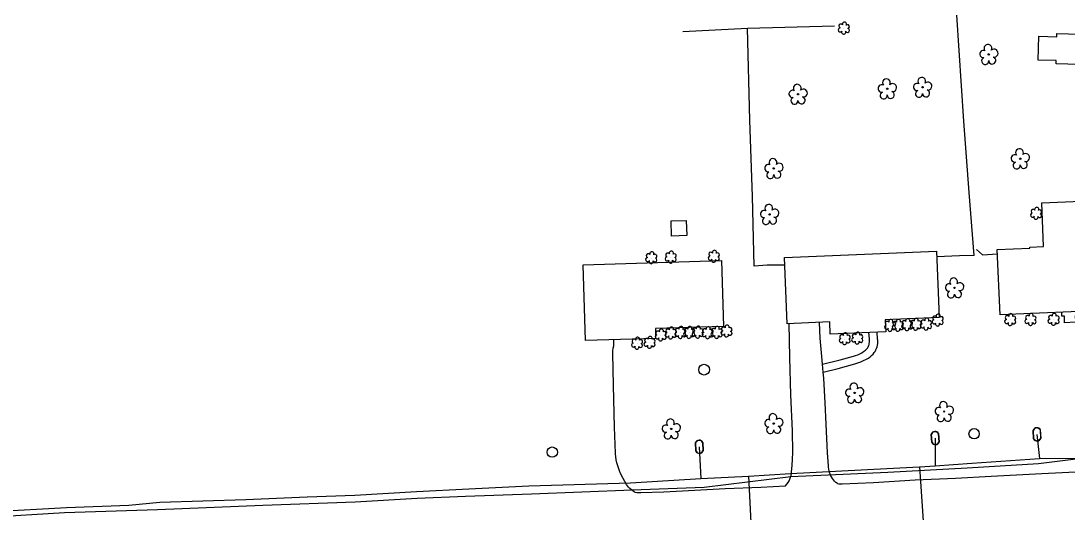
# Model space of a CAD drawing. Extents: x 1614427 to 1617186, y 896524 to 905462.
# Drawn here: x 1615609.8 to 1616108.7, y 899636.5 to 899870.5 of the extents above; entities that cross this region are included whole.
import ezdxf

# ---------------------------------------------------------------- set-up
doc = ezdxf.new("R2010")
doc.units = 0
for name, color, linetype in [('Exist Building', 7, 'Continuous'), ('Exist Other Culture Area Outline', 7, 'Continuous'), ('Exist Other Culture Fence Line', 7, 'Continuous'), ('Exist Other Culture Gate', 7, 'Continuous'), ('Exist Other Culture Well CELL', 7, 'Continuous'), ('Exist Roads EOP', 7, 'Continuous'), ('Exist Roads EOP Other', 7, 'Continuous'), ('Exist Utilities Gas UG Line SUE LOS B', 7, 'Continuous'), ('Exist Utilities Other Pole CELL', 7, 'Continuous'), ('Exist Utilities Water Meter CELL', 7, 'Continuous'), ('Exist Utilities Water UG Line SUE LOS B', 7, 'Continuous'), ('Exist Vegetation Shrub CELL', 7, 'Continuous'), ('Exist Vegetation Tree CELL', 7, 'Continuous')]:
    doc.layers.add(name, color=color, linetype=linetype)

msp = doc.modelspace()

# ---------------------------------------------------------------- linework, layer by layer
at = {"layer": 'Exist Building'}
for points in [[(1616125.93, 899849.43), (1616103.51, 899850.05), (1616103.55, 899851.58), (1616094.94, 899851.82), (1616095.26, 899863.22), (1616103.8, 899862.98), (1616103.84, 899864.49), (1616126.32, 899863.88)], [(1616129.39, 899732.69), (1616076.76, 899730.47), (1616075.45, 899761.54), (1616090.93, 899762.19), (1616090.91, 899762.67), (1616097.51, 899762.95), (1616096.63, 899783.82), (1616126.75, 899785.09), (1616127.63, 899764.15), (1616128.06, 899764.16)], [(1615927.33, 899768.21), (1615920.04, 899767.98), (1615919.82, 899775.21), (1615927.1, 899775.44)], [(1615877.93, 899754.3), (1615943.9, 899756.37), (1615944.89, 899724.91), (1615912.34, 899723.88), (1615912.49, 899719.2), (1615879.07, 899718.16)], [(1615973.96, 899757.74), (1616046.47, 899760.73), (1616047.77, 899729.19), (1616022.01, 899728.13), (1616022.25, 899722.35), (1615995.75, 899721.26), (1615995.51, 899727.04), (1615975.27, 899726.21)]]:
    msp.add_lwpolyline(points, close=True, dxfattribs=at)
at = {"layer": 'Exist Other Culture Area Outline'}
for points in [[(1616113.62, 899732.03), (1616113.7, 899730.21), (1616112.54, 899730.16), (1616112.68, 899726.93), (1616107.56, 899726.71), (1616107.43, 899729.84), (1616106.25, 899729.79), (1616106.17, 899731.71)], [(1615992.04, 899706.97), (1616000.57, 899709), (1616006.81, 899710.81), (1616007.85, 899711.09), (1616008.86, 899711.45), (1616009.84, 899711.89), (1616010.79, 899712.4), (1616011.7, 899712.97), (1616012.56, 899713.62), (1616012.6, 899713.65), (1616013.07, 899714.1), (1616013.48, 899714.6), (1616013.83, 899715.15), (1616014.11, 899715.74), (1616014.31, 899716.36), (1616014.39, 899716.67), (1616014.47, 899717.52), (1616014.48, 899718.36), (1616014.43, 899719.04), (1616014.18, 899722.02)], [(1615992.4, 899703.06), (1615999.51, 899704.87), (1616007.46, 899707.08), (1616008.88, 899707.53), (1616010.28, 899708.06), (1616011.66, 899708.65), (1616013, 899709.3), (1616014.01, 899709.84), (1616014.78, 899710.4), (1616015.5, 899711.03), (1616016.16, 899711.71), (1616016.77, 899712.45), (1616017.16, 899713), (1616017.57, 899713.7), (1616017.9, 899714.44), (1616018.16, 899715.21), (1616018.35, 899716), (1616018.46, 899716.8), (1616018.48, 899717.61), (1616018.43, 899718.42), (1616018.37, 899718.82), (1616018.16, 899722.18)]]:
    msp.add_lwpolyline(points, dxfattribs=at)
at = {"layer": 'Exist Other Culture Fence Line'}
msp.add_line((1616068.42, 899759.07), (1616075.53, 899759.52), dxfattribs=at)
for points in [[(1616064.39, 899758.72), (1616062.03, 899788.81), (1616059.45, 899822.76), (1616056.11, 899873.22)], [(1615925.47, 899865.5), (1615956.24, 899867.07), (1615997.81, 899868.24)], [(1615974.11, 899754.11), (1615965.63, 899754.12), (1615959.47, 899753.62), (1615958.71, 899786.85), (1615957.47, 899823.16), (1615956.24, 899867.07)], [(1616064.39, 899758.72), (1616057.37, 899758.51), (1616046.58, 899758.12)]]:
    msp.add_lwpolyline(points, dxfattribs=at)
at = {"layer": 'Exist Other Culture Gate'}
msp.add_line((1616068.42, 899759.07), (1616065.57, 899761.51), dxfattribs=at)
at = {"layer": 'Exist Other Culture Well CELL'}
msp.add_circle((1615935.59, 899704.3), 2.56, dxfattribs=at)
at = {"layer": 'Exist Roads EOP'}
for points in [[(1615999.17, 899650.03), (1615999.89, 899649.91), (1616000.62, 899649.86), (1616001.35, 899649.87), (1616001.47, 899649.88), (1616016.4, 899650.55), (1616036.3, 899651.84), (1616055.46, 899652.54), (1616072.45, 899653.5), (1616096.66, 899654.79), (1616116.14, 899655.79)], [(1615902.49, 899645.95), (1615903.5, 899645.81), (1615904.52, 899645.74), (1615905.37, 899645.74), (1615916.46, 899646.17), (1615931.22, 899646.87), (1615945.57, 899647.64), (1615962.67, 899648.37), (1615974.42, 899648.97)]]:
    msp.add_lwpolyline(points, dxfattribs=at)
at = {"layer": 'Exist Roads EOP Other'}
for points in [[(1615974.42, 899648.97), (1615975.7, 899650.51), (1615976.16, 899651.31), (1615976.54, 899652.16), (1615976.86, 899653.03), (1615977.1, 899653.92), (1615977.26, 899654.84), (1615977.33, 899655.58), (1615977.6, 899658.66), (1615977.79, 899661.74), (1615977.91, 899664.82), (1615977.92, 899665.01), (1615977.76, 899675.16), (1615976.94, 899692.34), (1615976.47, 899710.08), (1615976.17, 899726.25)], [(1615999.17, 899650.03), (1615998.49, 899650.55), (1615997.86, 899651.14), (1615997.29, 899651.79), (1615996.78, 899652.48), (1615996.35, 899653.2), (1615995.92, 899654.09), (1615995.57, 899655), (1615995.28, 899655.95), (1615995.08, 899656.91), (1615994.95, 899657.89), (1615994.91, 899658.44), (1615994.46, 899664.73), (1615993.78, 899678.41), (1615993.34, 899688.48), (1615992.65, 899700.31), (1615992.4, 899703.06), (1615992.04, 899706.97), (1615991.72, 899710.54), (1615990.96, 899719.38), (1615990.66, 899726.84)], [(1615902.49, 899645.95), (1615901.69, 899646.44), (1615900.94, 899647), (1615900.23, 899647.62), (1615899.58, 899648.29), (1615898.99, 899649.02), (1615898.59, 899649.6), (1615897.74, 899650.98), (1615896.95, 899652.41), (1615896.24, 899653.88), (1615895.6, 899655.38), (1615895.47, 899655.7), (1615894.92, 899657.06), (1615894.45, 899658.45), (1615894.05, 899659.86), (1615893.73, 899661.29), (1615893.49, 899662.73), (1615893.32, 899664.19), (1615893.29, 899664.56), (1615892.85, 899676.95), (1615892.44, 899696.76), (1615892, 899712.2), (1615892.1, 899713.37), (1615892.27, 899714.53), (1615892.5, 899715.68), (1615892.62, 899716.17), (1615892.49, 899718.58)]]:
    msp.add_lwpolyline(points, dxfattribs=at)
at = {"layer": 'Exist Utilities Gas UG Line SUE LOS B'}
msp.add_lwpolyline([(1615593.92, 899634.07), (1615630.61, 899636.21), (1615674.96, 899637.73), (1615725.14, 899639.79), (1615769.24, 899641.29), (1615798.67, 899643.15), (1615821.75, 899644.07), (1615853.2, 899645.13), (1615901.31, 899646.99), (1615935.64, 899648.33), (1615976.92, 899653.45), (1616023.28, 899655.53), (1616061.02, 899657.56), (1616095.16, 899659.54), (1616130.6, 899664), (1616152.67, 899668.83), (1616161.02, 899676.79), (1616162.72, 899678.72), (1616168.11, 899685.27), (1616173.26, 899694.29)], dxfattribs=at)
at = {"layer": 'Exist Utilities Other Pole CELL'}
for centre in [(1616064.4, 899673.79), (1615863.2, 899665.01)]:
    msp.add_circle(centre, 2.46, dxfattribs=at)
at = {"layer": 'Exist Utilities Water Meter CELL'}
for p, q in [((1616045.81, 899671.72), (1616045.81, 899671.72)), ((1616094.37, 899673.5), (1616094.37, 899673.5)), ((1615933.32, 899667.56), (1615933.32, 899667.56))]:
    msp.add_line(p, q, dxfattribs=at)
for points in [[(1616044.27, 899669.57), (1616043.96, 899673.65)], [(1616044.4, 899669.58), (1616044.1, 899673.66)], [(1616047.22, 899673.87), (1616047.52, 899669.8)], [(1616047.36, 899673.88), (1616047.66, 899669.81)], [(1616092.78, 899671.38), (1616092.57, 899675.47)], [(1616092.92, 899671.39), (1616092.7, 899675.48)], [(1616095.83, 899675.62), (1616096.04, 899671.55)], [(1616095.96, 899675.63), (1616096.17, 899671.56)], [(1615931.72, 899665.45), (1615931.53, 899669.54)], [(1615931.85, 899665.45), (1615931.67, 899669.55)], [(1615934.79, 899669.67), (1615934.98, 899665.6)], [(1615934.93, 899669.67), (1615935.11, 899665.6)]]:
    msp.add_lwpolyline(points, dxfattribs=at)
for centre, radius, start, end in [((1616094.3, 899674.81), 1.86, 26.1447, 158.9461), ((1616094.3, 899674.8), 1.73, 28.2676, 156.749), ((1616045.71, 899673.03), 1.86, 27.3878, 160.1892), ((1616045.71, 899673.01), 1.73, 29.5107, 157.9921), ((1616094.44, 899672.21), 1.86, 206.615, 339.275), ((1616094.44, 899672.2), 1.73, 208.0938, 337.8395), ((1615933.26, 899668.86), 1.86, 25.8036, 158.6049), ((1615933.26, 899668.85), 1.73, 27.9265, 156.4079), ((1616045.91, 899670.43), 1.86, 207.8581, 340.5182), ((1616045.91, 899670.42), 1.73, 209.337, 339.0826), ((1615933.38, 899666.27), 1.86, 206.2739, 338.9339), ((1615933.38, 899666.26), 1.73, 207.7527, 337.4984)]:
    msp.add_arc(centre, radius, start, end, dxfattribs=at)
at = {"layer": 'Exist Utilities Water UG Line SUE LOS B'}
for p, q in [((1616045.81, 899671.72), (1616045.88, 899658.51)), ((1616094.37, 899673.5), (1616095.55, 899662.04)), ((1615933.32, 899667.56), (1615934.08, 899652.41)), ((1616038.37, 899658.07), (1616041.51, 899611.17)), ((1615956.83, 899653.51), (1615959.05, 899609.49))]:
    msp.add_line(p, q, dxfattribs=at)
msp.add_lwpolyline([(1615596.78, 899636.67), (1615631.45, 899638.67), (1615661.21, 899639.71), (1615676, 899641.11), (1615717.05, 899642.45), (1615746.28, 899643.76), (1615769.04, 899644.49), (1615798.5, 899646.19), (1615823.33, 899647.52), (1615851.96, 899649.02), (1615900.43, 899650.32), (1615934.08, 899652.41), (1615956.83, 899653.51), (1615976.81, 899654.81), (1616022.69, 899657.18), (1616038.37, 899658.07), (1616045.88, 899658.51), (1616063.31, 899659.84), (1616095.55, 899662.04), (1616130.24, 899662.26)], dxfattribs=at)
at = {"layer": 'Exist Vegetation Shrub CELL'}
for p, q in [((1616002.31, 899866.91), (1616002.31, 899866.91)), ((1616094.02, 899778.66), (1616094.02, 899778.66)), ((1615910.47, 899757.48), (1615910.47, 899757.48)), ((1615919.73, 899757.76), (1615919.73, 899757.76)), ((1615940.29, 899758.17), (1615940.29, 899758.17)), ((1616047.07, 899727.77), (1616047.07, 899727.77)), ((1616081.68, 899727.99), (1616081.68, 899727.99)), ((1616091.36, 899728.05), (1616091.36, 899728.05)), ((1616102.36, 899728.13), (1616102.36, 899728.13)), ((1615919.77, 899721.63), (1615919.77, 899721.63)), ((1615924.36, 899721.87), (1615924.36, 899721.87)), ((1615928.54, 899721.9), (1615928.54, 899721.9)), ((1615932.59, 899722.02), (1615932.59, 899722.02)), ((1615937.35, 899721.74), (1615937.35, 899721.74)), ((1615941.63, 899721.89), (1615941.63, 899721.89)), ((1615946.36, 899722.56), (1615946.36, 899722.56)), ((1616024.39, 899725.24), (1616024.39, 899725.24)), ((1616028.1, 899725.27), (1616028.1, 899725.27)), ((1616032.46, 899725.58), (1616032.46, 899725.58)), ((1616036.55, 899725.76), (1616036.55, 899725.76)), ((1616041.56, 899725.86), (1616041.56, 899725.86)), ((1615903.68, 899716.76), (1615903.68, 899716.76)), ((1615909.67, 899717.17), (1615909.67, 899717.17)), ((1615914.97, 899720.67), (1615914.97, 899720.67)), ((1616002.72, 899718.92), (1616002.72, 899718.92)), ((1616008.71, 899719.19), (1616008.71, 899719.19))]:
    msp.add_line(p, q, dxfattribs=at)
for centre, radius, start, end in [((1616000.51, 899866.2), 0.955, 95.1099, 327.9534), ((1616000.83, 899868.03), 0.968, 35.8908, 245.4216), ((1616002.54, 899868.95), 0.99, 334.8391, 200.4717), ((1616003.95, 899865.98), 0.937, 204.9913, 73.4601), ((1616003.98, 899867.78), 0.929, 284.4567, 126.0861), ((1616002.18, 899865.22), 0.984, 151.2797, 21.387), ((1616094.25, 899780.7), 0.99, 334.8391, 200.4717), ((1616092.22, 899777.95), 0.955, 95.1099, 327.9534), ((1616092.54, 899779.78), 0.968, 35.8908, 245.4216), ((1616093.89, 899776.97), 0.984, 151.2797, 21.387), ((1616095.66, 899777.73), 0.937, 204.9913, 73.4601), ((1616095.69, 899779.52), 0.929, 284.4567, 126.0861), ((1615940.52, 899760.21), 0.99, 334.8391, 200.4717), ((1615908.67, 899756.78), 0.955, 95.1099, 327.9534), ((1615908.99, 899758.61), 0.968, 35.8908, 245.4216), ((1615910.34, 899755.8), 0.984, 151.2797, 21.387), ((1615910.7, 899759.52), 0.99, 334.8391, 200.4717), ((1615912.11, 899756.55), 0.937, 204.9913, 73.4601), ((1615912.14, 899758.35), 0.929, 284.4567, 126.0861), ((1615917.93, 899757.06), 0.955, 95.1099, 327.9534), ((1615918.25, 899758.89), 0.968, 35.8908, 245.4216), ((1615919.6, 899756.08), 0.984, 151.2797, 21.387), ((1615919.96, 899759.8), 0.99, 334.8391, 200.4717), ((1615921.37, 899756.83), 0.937, 204.9913, 73.4601), ((1615921.4, 899758.63), 0.929, 284.4567, 126.0861), ((1615938.49, 899757.46), 0.955, 95.1099, 327.9534), ((1615938.81, 899759.3), 0.968, 35.8908, 245.4216), ((1615940.16, 899756.48), 0.984, 151.2797, 21.387), ((1615941.93, 899757.24), 0.937, 204.9913, 73.4601), ((1615941.96, 899759.04), 0.929, 284.4567, 126.0861), ((1616081.9, 899730.03), 0.99, 334.8391, 200.4717), ((1616091.59, 899730.09), 0.99, 334.8391, 200.4717), ((1616102.59, 899730.17), 0.99, 334.8391, 200.4717), ((1616022.91, 899726.36), 0.968, 35.8908, 245.4216), ((1616024.62, 899727.28), 0.99, 334.8391, 200.4717), ((1616026.06, 899726.11), 0.929, 284.4567, 126.0861), ((1616026.61, 899726.39), 0.968, 35.8908, 245.4216), ((1616028.32, 899727.31), 0.99, 334.8391, 200.4717), ((1616029.77, 899726.13), 0.929, 284.4567, 126.0861), ((1616030.98, 899726.71), 0.968, 35.8908, 245.4216), ((1616032.69, 899727.62), 0.99, 334.8391, 200.4717), ((1616034.13, 899726.45), 0.929, 284.4567, 126.0861), ((1616034.75, 899725.06), 0.955, 95.1099, 327.9534), ((1616035.06, 899726.89), 0.968, 35.8908, 245.4216), ((1616036.77, 899727.8), 0.99, 334.8391, 200.4717), ((1616038.22, 899726.63), 0.929, 284.4567, 126.0861), ((1616039.76, 899725.16), 0.955, 95.1099, 327.9534), ((1616040.08, 899726.99), 0.968, 35.8908, 245.4216), ((1616041.79, 899727.9), 0.99, 334.8391, 200.4717), ((1616043.24, 899726.73), 0.929, 284.4567, 126.0861), ((1616045.27, 899727.06), 0.955, 95.1099, 327.9534), ((1616045.59, 899728.89), 0.968, 35.8908, 245.4216), ((1616046.95, 899726.08), 0.984, 151.2797, 21.387), ((1616047.3, 899729.81), 0.99, 334.8391, 200.4717), ((1616048.71, 899726.84), 0.937, 204.9913, 73.4601), ((1616048.75, 899728.64), 0.929, 284.4567, 126.0861), ((1616079.87, 899727.29), 0.955, 95.1099, 327.9534), ((1616080.19, 899729.12), 0.968, 35.8908, 245.4216), ((1616081.55, 899726.31), 0.984, 151.2797, 21.387), ((1616083.31, 899727.06), 0.937, 204.9913, 73.4601), ((1616083.35, 899728.86), 0.929, 284.4567, 126.0861), ((1616089.56, 899727.35), 0.955, 95.1099, 327.9534), ((1616089.88, 899729.18), 0.968, 35.8908, 245.4216), ((1616091.23, 899726.37), 0.984, 151.2797, 21.387), ((1616093, 899727.12), 0.937, 204.9913, 73.4601), ((1616093.03, 899728.92), 0.929, 284.4567, 126.0861), ((1616100.56, 899727.43), 0.955, 95.1099, 327.9534), ((1616100.88, 899729.26), 0.968, 35.8908, 245.4216), ((1616102.23, 899726.45), 0.984, 151.2797, 21.387), ((1616104, 899727.2), 0.937, 204.9913, 73.4601), ((1616104.03, 899729), 0.929, 284.4567, 126.0861), ((1615913.49, 899721.79), 0.968, 35.8908, 245.4216), ((1615915.2, 899722.71), 0.99, 334.8391, 200.4717), ((1615916.64, 899721.54), 0.929, 284.4567, 126.0861), ((1615917.97, 899720.93), 0.955, 95.1099, 327.9534), ((1615918.29, 899722.76), 0.968, 35.8908, 245.4216), ((1615920, 899723.67), 0.99, 334.8391, 200.4717), ((1615921.41, 899720.7), 0.937, 204.9913, 73.4601), ((1615921.44, 899722.5), 0.929, 284.4567, 126.0861), ((1615922.56, 899721.17), 0.955, 95.1099, 327.9534), ((1615922.88, 899723), 0.968, 35.8908, 245.4216), ((1615924.59, 899723.91), 0.99, 334.8391, 200.4717), ((1615926, 899720.94), 0.937, 204.9913, 73.4601), ((1615926.03, 899722.74), 0.929, 284.4567, 126.0861), ((1615926.74, 899721.2), 0.955, 95.1099, 327.9534), ((1615927.06, 899723.03), 0.968, 35.8908, 245.4216), ((1615928.77, 899723.94), 0.99, 334.8391, 200.4717), ((1615930.18, 899720.97), 0.937, 204.9913, 73.4601), ((1615930.21, 899722.77), 0.929, 284.4567, 126.0861), ((1615930.79, 899721.31), 0.955, 95.1099, 327.9534), ((1615931.11, 899723.14), 0.968, 35.8908, 245.4216), ((1615932.82, 899724.06), 0.99, 334.8391, 200.4717), ((1615934.23, 899721.09), 0.937, 204.9913, 73.4601), ((1615934.26, 899722.89), 0.929, 284.4567, 126.0861), ((1615935.55, 899721.04), 0.955, 95.1099, 327.9534), ((1615935.86, 899722.87), 0.968, 35.8908, 245.4216), ((1615937.58, 899723.78), 0.99, 334.8391, 200.4717), ((1615938.98, 899720.81), 0.937, 204.9913, 73.4601), ((1615939.02, 899722.61), 0.929, 284.4567, 126.0861), ((1615939.83, 899721.18), 0.955, 95.1099, 327.9534), ((1615940.15, 899723.01), 0.968, 35.8908, 245.4216), ((1615941.86, 899723.93), 0.99, 334.8391, 200.4717), ((1615943.27, 899720.96), 0.937, 204.9913, 73.4601), ((1615943.31, 899722.75), 0.929, 284.4567, 126.0861), ((1615944.56, 899721.86), 0.955, 95.1099, 327.9534), ((1615944.88, 899723.69), 0.968, 35.8908, 245.4216), ((1615946.23, 899720.88), 0.984, 151.2797, 21.387), ((1615946.59, 899724.6), 0.99, 334.8391, 200.4717), ((1615948, 899721.63), 0.937, 204.9913, 73.4601), ((1615948.03, 899723.43), 0.929, 284.4567, 126.0861), ((1616001.23, 899720.04), 0.968, 35.8908, 245.4216), ((1616002.94, 899720.96), 0.99, 334.8391, 200.4717), ((1616007.23, 899720.31), 0.968, 35.8908, 245.4216), ((1616008.94, 899721.23), 0.99, 334.8391, 200.4717), ((1616022.59, 899724.53), 0.955, 95.1099, 327.9534), ((1616024.26, 899723.55), 0.984, 151.2797, 21.387), ((1616026.03, 899724.31), 0.937, 204.9913, 73.4601), ((1616026.29, 899724.56), 0.955, 95.1099, 327.9534), ((1616027.97, 899723.58), 0.984, 151.2797, 21.387), ((1616029.73, 899724.34), 0.937, 204.9913, 73.4601), ((1616030.66, 899724.87), 0.955, 95.1099, 327.9534), ((1616032.33, 899723.9), 0.984, 151.2797, 21.387), ((1616034.1, 899724.65), 0.937, 204.9913, 73.4601), ((1616036.42, 899724.08), 0.984, 151.2797, 21.387), ((1616038.18, 899724.83), 0.937, 204.9913, 73.4601), ((1616041.44, 899724.18), 0.984, 151.2797, 21.387), ((1616043.2, 899724.93), 0.937, 204.9913, 73.4601), ((1615901.88, 899716.05), 0.955, 95.1099, 327.9534), ((1615902.2, 899717.88), 0.968, 35.8908, 245.4216), ((1615903.91, 899718.8), 0.99, 334.8391, 200.4717), ((1615905.32, 899715.83), 0.937, 204.9913, 73.4601), ((1615905.35, 899717.63), 0.929, 284.4567, 126.0861), ((1615907.87, 899716.47), 0.955, 95.1099, 327.9534), ((1615908.19, 899718.3), 0.968, 35.8908, 245.4216), ((1615909.9, 899719.21), 0.99, 334.8391, 200.4717), ((1615911.31, 899716.25), 0.937, 204.9913, 73.4601), ((1615911.34, 899718.04), 0.929, 284.4567, 126.0861), ((1615913.17, 899719.96), 0.955, 95.1099, 327.9534), ((1615914.84, 899718.98), 0.984, 151.2797, 21.387), ((1615916.61, 899719.74), 0.937, 204.9913, 73.4601), ((1615919.64, 899719.95), 0.984, 151.2797, 21.387), ((1615924.23, 899720.19), 0.984, 151.2797, 21.387), ((1615928.41, 899720.22), 0.984, 151.2797, 21.387), ((1615932.46, 899720.33), 0.984, 151.2797, 21.387), ((1615937.22, 899720.06), 0.984, 151.2797, 21.387), ((1615941.51, 899720.2), 0.984, 151.2797, 21.387), ((1616000.92, 899718.21), 0.955, 95.1099, 327.9534), ((1616002.59, 899717.23), 0.984, 151.2797, 21.387), ((1616004.35, 899717.99), 0.937, 204.9913, 73.4601), ((1616004.39, 899719.78), 0.929, 284.4567, 126.0861), ((1616006.91, 899718.48), 0.955, 95.1099, 327.9534), ((1616008.58, 899717.5), 0.984, 151.2797, 21.387), ((1616010.35, 899718.26), 0.937, 204.9913, 73.4601), ((1616010.38, 899720.06), 0.929, 284.4567, 126.0861), ((1615903.55, 899715.07), 0.984, 151.2797, 21.387), ((1615909.54, 899715.49), 0.984, 151.2797, 21.387)]:
    msp.add_arc(centre, radius, start, end, dxfattribs=at)
at = {"layer": 'Exist Vegetation Tree CELL'}
for p, q in [((1616071.35, 899854.56), (1616071.35, 899854.56)), ((1616022.97, 899838.15), (1616022.97, 899838.15)), ((1616039.8, 899838.89), (1616039.8, 899838.89)), ((1615980.41, 899835.56), (1615980.41, 899835.56)), ((1616086.4, 899804.82), (1616086.4, 899804.82)), ((1615968.84, 899800.19), (1615968.84, 899800.19)), ((1615966.8, 899778.3), (1615966.8, 899778.3)), ((1616055.02, 899743.28), (1616055.02, 899743.28)), ((1616007.41, 899693.21), (1616007.41, 899693.21)), ((1616050.1, 899684.38), (1616050.1, 899684.38)), ((1615968.82, 899678.64), (1615968.82, 899678.64)), ((1615919.91, 899676.09), (1615919.91, 899676.09))]:
    msp.add_line(p, q, dxfattribs=at)
for centre in [(1616071.35, 899854.56), (1615980.41, 899835.56), (1616022.97, 899838.15), (1616039.8, 899838.89), (1616086.4, 899804.82), (1615968.84, 899800.19), (1615966.8, 899778.3), (1616055.02, 899743.28), (1616007.41, 899693.21), (1616050.1, 899684.38), (1615919.91, 899676.09), (1615968.82, 899678.64)]:
    msp.add_circle(centre, 0.326, dxfattribs=at)
for centre, radius, start, end in [((1616068.75, 899854.71), 1.73, 62.6636, 279.3457), ((1616070.97, 899857.43), 1.86, 330.1651, 219.7134), ((1616073.9, 899855.14), 1.9, 257.1011, 134.1999), ((1616069.65, 899851.43), 1.69, 111.5671, 6.231), ((1616073.03, 899851.66), 1.7, 181.2822, 74.56), ((1616022.58, 899841.02), 1.86, 330.1651, 219.7134), ((1616037.2, 899839.04), 1.73, 62.6636, 279.3457), ((1616039.42, 899841.76), 1.86, 330.1651, 219.7134), ((1616042.35, 899839.47), 1.9, 257.1011, 134.1999), ((1615977.8, 899835.72), 1.73, 62.6636, 279.3457), ((1615980.02, 899838.44), 1.86, 330.1651, 219.7134), ((1615982.96, 899836.15), 1.9, 257.1011, 134.1999), ((1616020.36, 899838.3), 1.73, 62.6636, 279.3457), ((1616021.26, 899835.03), 1.69, 111.5671, 6.231), ((1616024.64, 899835.25), 1.7, 181.2822, 74.56), ((1616025.52, 899838.74), 1.9, 257.1011, 134.1999), ((1616038.1, 899835.77), 1.69, 111.5671, 6.231), ((1616041.48, 899835.99), 1.7, 181.2822, 74.56), ((1615978.7, 899832.44), 1.69, 111.5671, 6.231), ((1615982.08, 899832.66), 1.7, 181.2822, 74.56), ((1616083.8, 899804.98), 1.73, 62.6636, 279.3457), ((1616086.02, 899807.7), 1.86, 330.1651, 219.7134), ((1616088.95, 899805.41), 1.9, 257.1011, 134.1999), ((1615966.23, 899800.34), 1.73, 62.6636, 279.3457), ((1615968.45, 899803.06), 1.86, 330.1651, 219.7134), ((1615971.39, 899800.78), 1.9, 257.1011, 134.1999), ((1616084.7, 899801.7), 1.69, 111.5671, 6.231), ((1616088.07, 899801.92), 1.7, 181.2822, 74.56), ((1615967.13, 899797.07), 1.69, 111.5671, 6.231), ((1615970.51, 899797.29), 1.7, 181.2822, 74.56), ((1615966.41, 899781.18), 1.86, 330.1651, 219.7134), ((1615964.19, 899778.46), 1.73, 62.6636, 279.3457), ((1615965.09, 899775.18), 1.69, 111.5671, 6.231), ((1615968.47, 899775.41), 1.7, 181.2822, 74.56), ((1615969.34, 899778.89), 1.9, 257.1011, 134.1999), ((1616054.63, 899746.16), 1.86, 330.1651, 219.7134), ((1616052.41, 899743.44), 1.73, 62.6636, 279.3457), ((1616053.31, 899740.16), 1.69, 111.5671, 6.231), ((1616056.69, 899740.38), 1.7, 181.2822, 74.56), ((1616057.57, 899743.87), 1.9, 257.1011, 134.1999), ((1616007.02, 899696.08), 1.86, 330.1651, 219.7134), ((1616004.8, 899693.36), 1.73, 62.6636, 279.3457), ((1616005.7, 899690.09), 1.69, 111.5671, 6.231), ((1616009.08, 899690.31), 1.7, 181.2822, 74.56), ((1616009.96, 899693.8), 1.9, 257.1011, 134.1999), ((1616047.5, 899684.54), 1.73, 62.6636, 279.3457), ((1616049.72, 899687.25), 1.86, 330.1651, 219.7134), ((1616052.65, 899684.97), 1.9, 257.1011, 134.1999), ((1615968.43, 899681.51), 1.86, 330.1651, 219.7134), ((1615971.37, 899679.23), 1.9, 257.1011, 134.1999), ((1616048.4, 899681.26), 1.69, 111.5671, 6.231), ((1616051.78, 899681.48), 1.7, 181.2822, 74.56), ((1615917.31, 899676.24), 1.73, 62.6636, 279.3457), ((1615919.53, 899678.96), 1.86, 330.1651, 219.7134), ((1615922.46, 899676.68), 1.9, 257.1011, 134.1999), ((1615966.21, 899678.79), 1.73, 62.6636, 279.3457), ((1615967.11, 899675.52), 1.69, 111.5671, 6.231), ((1615970.49, 899675.74), 1.7, 181.2822, 74.56), ((1615918.21, 899672.97), 1.69, 111.5671, 6.231), ((1615921.58, 899673.19), 1.7, 181.2822, 74.56)]:
    msp.add_arc(centre, radius, start, end, dxfattribs=at)

doc.saveas('drawing.dxf')
